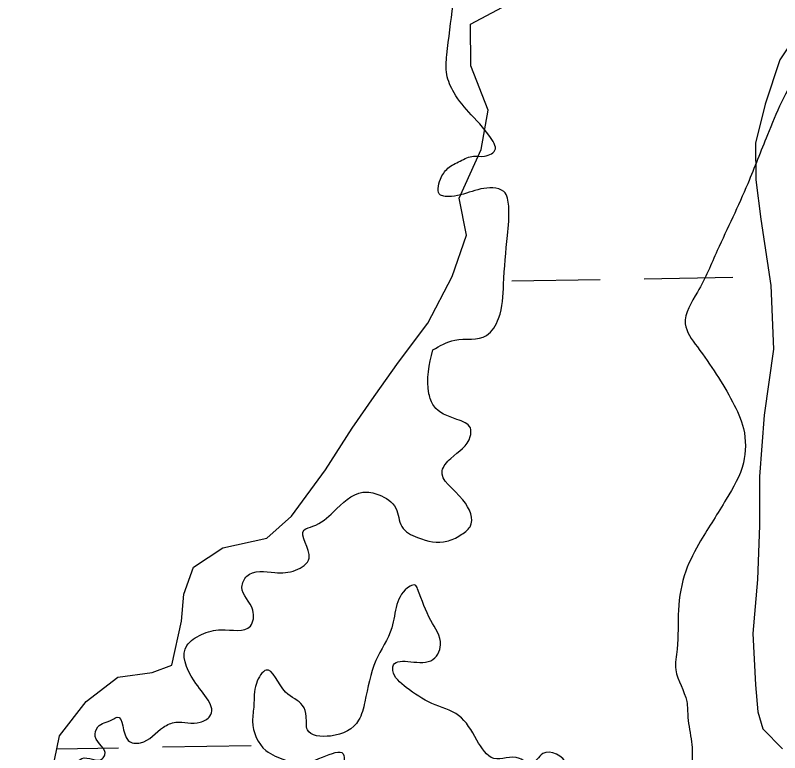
# Model space of a CAD drawing. Extents: x 3887375 to 3925618, y 296674 to 322633.
# Drawn here: x 3901425.7 to 3901701.7, y 319856.3 to 320122.7 of the extents above; entities that cross this region are included whole.
import ezdxf

# ---------------------------------------------------------------- set-up
doc = ezdxf.new("R2010")
doc.units = 0
for name, color, linetype in [('V-RIVR-EDGE', 7, 'Continuous'), ('V-TOPO-SHOR', 7, 'Continuous'), ('V-WETL-SWMP', 7, 'Continuous')]:
    doc.layers.add(name, color=color, linetype=linetype)

msp = doc.modelspace()

# ---------------------------------------------------------------- linework, layer by layer
at = {"layer": 'V-RIVR-EDGE'}
for points in [[(3901576.42, 320001.8), (3901584.35, 320005.3), (3901595.81, 320007.03), (3901600.22, 320013.19), (3901602.02, 320025.51), (3901603.38, 320043.12), (3901603.85, 320053.68), (3901602.1, 320058.97), (3901598.14, 320060.3), (3901580.96, 320057.26), (3901579.2, 320057.71), (3901579.21, 320063.43), (3901581.87, 320067.39), (3901586.27, 320070.02), (3901591.12, 320071.77), (3901595.09, 320071.76), (3901599.05, 320074.39), (3901598.18, 320077.04), (3901590.28, 320086.74), (3901584.13, 320094.68), (3901581.51, 320101.29), (3901581.53, 320108.34), (3901583.77, 320126.39), (3901584.67, 320135.19), (3901585.17, 320156.32), (3901585.66, 320178.34), (3901584.82, 320195.51), (3901588.82, 320207.83), (3901595.01, 320217.5), (3901608.23, 320223.19), (3901611.76, 320227.59), (3901619.72, 320239.02), (3901629.86, 320246.48), (3901640.43, 320247.33), (3901647.48, 320247.31), (3901657.14, 320238.92), (3901664.63, 320238.47), (3901670.37, 320245.06), (3901678.74, 320248.56), (3901692.84, 320250.28), (3901702.52, 320248.5), (3901710.45, 320250.24), (3901714.4, 320246.71), (3901710.4, 320231.75), (3901716.11, 320224.69), (3901728.43, 320219.81), (3901732.8, 320207.47), (3901737.17, 320196.02), (3901744.21, 320191.16), (3901749.94, 320194.66), (3901753.91, 320198.62), (3901762.72, 320198.59), (3901773.26, 320190.64), (3901778.09, 320184.91), (3901780.3, 320185.34), (3901784.71, 320189.73), (3901790, 320191.48), (3901795.27, 320187.95), (3901793.93, 320179.58), (3901785.97, 320164.63), (3901772.72, 320150.14), (3901755.51, 320133.89), (3901750.21, 320127.74), (3901745.35, 320119.82), (3901739.62, 320118.52), (3901731.26, 320118.54), (3901721.56, 320114.6), (3901708.76, 320102.3), (3901697.26, 320079.43), (3901690.17, 320061.84), (3901679.1, 320037.65)], [(3901679.1, 320037.65), (3901672.02, 320022.69), (3901667.59, 320011.26), (3901671.97, 320002.88), (3901684.69, 319983.04), (3901688.63, 319973.34), (3901688.6, 319961.01), (3901682.4, 319947.82), (3901673.12, 319932.87)], [(3901673.12, 319932.87), (3901667.81, 319921.87), (3901665.13, 319907.79), (3901664.65, 319893.7), (3901664.2, 319886.22), (3901668.13, 319874.76), (3901668.56, 319869.03), (3901669.86, 319860.23), (3901669.83, 319851.86), (3901665.85, 319842.62), (3901660.11, 319838.23), (3901654.83, 319838.25), (3901648.67, 319841.78), (3901642.51, 319841.8), (3901628.83, 319829.06), (3901627.51, 319829.07), (3901624.88, 319833.92), (3901625.35, 319847.13), (3901624.92, 319851.97), (3901616.13, 319855.95), (3901612.16, 319852.44), (3901607.76, 319854.21), (3901598.51, 319854.24), (3901592.36, 319860.86), (3901585.78, 319869.68), (3901576.1, 319874.11), (3901566.87, 319879.85), (3901562.04, 319886.03), (3901562.05, 319887.35), (3901575.7, 319889.52), (3901579.24, 319895.23), (3901575.74, 319904.05), (3901570.92, 319915.51), (3901570.04, 319916.83), (3901568.28, 319916.4), (3901561.64, 319901.44), (3901555.89, 319889.57), (3901551.89, 319874.61), (3901549.67, 319868.01), (3901539.53, 319862.31), (3901531.17, 319864.53), (3901530.74, 319869.38), (3901529.43, 319873.34), (3901523.28, 319878.2), (3901516.25, 319886.14), (3901512.72, 319881.31), (3901511.82, 319873.38), (3901511.36, 319867.66), (3901516.18, 319857.08), (3901523.22, 319853.54), (3901527.62, 319852.21), (3901544.35, 319855.25), (3901544.35, 319851.73), (3901543.88, 319840.72), (3901540.34, 319835.01), (3901531.53, 319833.27), (3901523.16, 319831.09), (3901519.2, 319831.1), (3901513.93, 319837.27), (3901509.54, 319841.25), (3901506.01, 319841.26), (3901492.77, 319828.08), (3901484.38, 319819.73), (3901476.45, 319815.35), (3901457.51, 319814.08), (3901441.66, 319815), (3901429.34, 319815.91), (3901426.7, 319817.68), (3901425.83, 319822.08), (3901430.7, 319831.32), (3901436.87, 319835.26), (3901442.6, 319836.57), (3901448.34, 319844.04), (3901447.92, 319852.41), (3901449.68, 319854.16), (3901457.17, 319854.15), (3901458.05, 319855.47), (3901454.55, 319862.08), (3901455.44, 319865.6), (3901460.73, 319868.23), (3901462.49, 319869.1), (3901466.43, 319860.73), (3901470.83, 319859.84), (3901479.21, 319865.54), (3901483.62, 319867.29), (3901492.43, 319867.27), (3901495.96, 319869.46), (3901490.26, 319882.24), (3901487.65, 319895.02), (3901492.95, 319898.97), (3901500, 319900.71), (3901510.57, 319902.01), (3901511.46, 319907.73), (3901507.52, 319916.11), (3901509.29, 319920.06), (3901519.42, 319921.36), (3901526.91, 319922.22), (3901531.76, 319926.61), (3901530.03, 319936.74), (3901533.11, 319938.06), (3901540.61, 319943.32), (3901551.19, 319950.34), (3901556.92, 319949.45), (3901563.07, 319944.59), (3901565.25, 319937.98), (3901570.97, 319934), (3901581.53, 319932.65), (3901586.38, 319934.84), (3901589.91, 319937.92), (3901587.29, 319947.61), (3901579.83, 319958.2), (3901582.93, 319962.59), (3901589.99, 319970.5), (3901590, 319973.58), (3901585.16, 319976.68), (3901576.81, 319981.54), (3901575.06, 319985.95), (3901576.42, 320001.8)]]:
    msp.add_spline(points, degree=3, dxfattribs=at)
at = {"layer": 'V-TOPO-SHOR'}
for p, q in [((3901590.11, 320119.41), (3901601.6, 320125.56)), ((3901590.18, 320104.36), (3901590.11, 320119.41)), ((3901710.51, 320119.78), (3901701.71, 320106.54)), ((3901701.71, 320106.54), (3901696.47, 320090.62)), ((3901596.45, 320088.4), (3901590.18, 320104.36)), ((3901696.47, 320090.62), (3901692.99, 320076.47)), ((3901593.85, 320074.24), (3901596.45, 320088.4)), ((3901692.99, 320076.47), (3901693.05, 320063.19)), ((3901585.96, 320056.57), (3901593.85, 320074.24)), ((3901693.05, 320063.19), (3901694.88, 320049.02)), ((3901588.67, 320043.28), (3901585.96, 320056.57)), ((3901694.88, 320049.02), (3901698.52, 320025.1)), ((3901583.42, 320028.25), (3901588.67, 320043.28)), ((3901574.64, 320011.46), (3901583.42, 320028.25)), ((3901698.52, 320025.1), (3901699.51, 320002.07)), ((3901564.08, 319997.34), (3901574.64, 320011.46)), ((3901699.51, 320002.07), (3901696.07, 319978.18)), ((3901555.28, 319984.99), (3901564.08, 319997.34)), ((3901547.36, 319973.51), (3901555.28, 319984.99)), ((3901696.07, 319978.18), (3901694.39, 319956.06)), ((3901537.69, 319958.5), (3901547.36, 319973.51)), ((3901525.37, 319941.73), (3901537.69, 319958.5)), ((3901694.39, 319956.06), (3901694.47, 319938.35)), ((3901516.55, 319933.8), (3901525.37, 319941.73)), ((3901694.47, 319938.35), (3901693.67, 319918.87)), ((3901500.63, 319930.33), (3901516.55, 319933.8)), ((3901490.04, 319923.29), (3901500.63, 319930.33)), ((3901486.54, 319913.57), (3901490.04, 319923.29)), ((3901693.67, 319918.87), (3901691.98, 319899.4)), ((3901485.69, 319903.83), (3901486.54, 319913.57)), ((3901482.22, 319887.91), (3901485.69, 319903.83)), ((3901691.98, 319899.4), (3901692.95, 319880.81)), ((3901475.15, 319885.28), (3901482.22, 319887.91)), ((3901462.76, 319883.57), (3901475.15, 319885.28)), ((3901451.29, 319874.76), (3901462.76, 319883.57)), ((3901692.95, 319880.81), (3901693.87, 319871.06)), ((3901441.61, 319862.41), (3901451.29, 319874.76)), ((3901693.87, 319871.06), (3901695.67, 319864.86)), ((3901695.67, 319864.86), (3901702.78, 319857.74)), ((3901439.88, 319853.56), (3901441.61, 319862.41))]:
    msp.add_line(p, q, dxfattribs=at)
at = {"layer": 'V-WETL-SWMP'}
for p, q in [((3901590.11, 320119.41), (3901601.6, 320125.56)), ((3901590.11, 320119.41), (3901601.6, 320125.56)), ((3901590.18, 320104.36), (3901590.11, 320119.41)), ((3901590.18, 320104.36), (3901590.11, 320119.41)), ((3901710.51, 320119.78), (3901701.71, 320106.54)), ((3901710.51, 320119.78), (3901701.71, 320106.54)), ((3901701.71, 320106.54), (3901696.47, 320090.62)), ((3901701.71, 320106.54), (3901696.47, 320090.62)), ((3901596.45, 320088.4), (3901590.18, 320104.36)), ((3901596.45, 320088.4), (3901590.18, 320104.36)), ((3901696.47, 320090.62), (3901692.99, 320076.47)), ((3901696.47, 320090.62), (3901692.99, 320076.47)), ((3901593.85, 320074.24), (3901596.45, 320088.4)), ((3901593.85, 320074.24), (3901596.45, 320088.4)), ((3901692.99, 320076.47), (3901693.05, 320063.19)), ((3901692.99, 320076.47), (3901693.05, 320063.19)), ((3901585.96, 320056.57), (3901593.85, 320074.24)), ((3901585.96, 320056.57), (3901593.85, 320074.24)), ((3901693.05, 320063.19), (3901694.88, 320049.02)), ((3901693.05, 320063.19), (3901694.88, 320049.02)), ((3901588.67, 320043.28), (3901585.96, 320056.57)), ((3901588.67, 320043.28), (3901585.96, 320056.57)), ((3901694.88, 320049.02), (3901698.52, 320025.1)), ((3901694.88, 320049.02), (3901698.52, 320025.1)), ((3901583.42, 320028.25), (3901588.67, 320043.28)), ((3901583.42, 320028.25), (3901588.67, 320043.28)), ((3901574.64, 320011.46), (3901583.42, 320028.25)), ((3901574.64, 320011.46), (3901583.42, 320028.25)), ((3901652.82, 320027.51), (3901684.75, 320028.06)), ((3901604.93, 320026.69), (3901636.86, 320027.24)), ((3901698.52, 320025.1), (3901699.51, 320002.07)), ((3901698.52, 320025.1), (3901699.51, 320002.07)), ((3901564.08, 319997.34), (3901574.64, 320011.46)), ((3901564.08, 319997.34), (3901574.64, 320011.46)), ((3901699.51, 320002.07), (3901696.07, 319978.18)), ((3901699.51, 320002.07), (3901696.07, 319978.18)), ((3901555.28, 319984.99), (3901564.08, 319997.34)), ((3901555.28, 319984.99), (3901564.08, 319997.34)), ((3901547.36, 319973.51), (3901555.28, 319984.99)), ((3901547.36, 319973.51), (3901555.28, 319984.99)), ((3901696.07, 319978.18), (3901694.39, 319956.06)), ((3901696.07, 319978.18), (3901694.39, 319956.06)), ((3901537.69, 319958.5), (3901547.36, 319973.51)), ((3901537.69, 319958.5), (3901547.36, 319973.51)), ((3901525.37, 319941.73), (3901537.69, 319958.5)), ((3901525.37, 319941.73), (3901537.69, 319958.5)), ((3901694.39, 319956.06), (3901694.47, 319938.35)), ((3901694.39, 319956.06), (3901694.47, 319938.35)), ((3901516.55, 319933.8), (3901525.37, 319941.73)), ((3901516.55, 319933.8), (3901525.37, 319941.73)), ((3901694.47, 319938.35), (3901693.67, 319918.87)), ((3901694.47, 319938.35), (3901693.67, 319918.87)), ((3901500.63, 319930.33), (3901516.55, 319933.8)), ((3901500.63, 319930.33), (3901516.55, 319933.8)), ((3901490.04, 319923.29), (3901500.63, 319930.33)), ((3901490.04, 319923.29), (3901500.63, 319930.33)), ((3901486.54, 319913.57), (3901490.04, 319923.29)), ((3901486.54, 319913.57), (3901490.04, 319923.29)), ((3901693.67, 319918.87), (3901691.98, 319899.4)), ((3901693.67, 319918.87), (3901691.98, 319899.4)), ((3901485.69, 319903.83), (3901486.54, 319913.57)), ((3901485.69, 319903.83), (3901486.54, 319913.57)), ((3901482.22, 319887.91), (3901485.69, 319903.83)), ((3901482.22, 319887.91), (3901485.69, 319903.83)), ((3901691.98, 319899.4), (3901692.95, 319880.81)), ((3901691.98, 319899.4), (3901692.95, 319880.81)), ((3901475.15, 319885.28), (3901482.22, 319887.91)), ((3901475.15, 319885.28), (3901482.22, 319887.91)), ((3901462.76, 319883.57), (3901475.15, 319885.28)), ((3901462.76, 319883.57), (3901475.15, 319885.28)), ((3901451.29, 319874.76), (3901462.76, 319883.57)), ((3901451.29, 319874.76), (3901462.76, 319883.57)), ((3901692.95, 319880.81), (3901693.87, 319871.06)), ((3901692.95, 319880.81), (3901693.87, 319871.06)), ((3901441.61, 319862.41), (3901451.29, 319874.76)), ((3901441.61, 319862.41), (3901451.29, 319874.76)), ((3901693.87, 319871.06), (3901695.67, 319864.86)), ((3901693.87, 319871.06), (3901695.67, 319864.86)), ((3901695.67, 319864.86), (3901702.78, 319857.74)), ((3901695.67, 319864.86), (3901702.78, 319857.74)), ((3901439.88, 319853.56), (3901441.61, 319862.41)), ((3901439.88, 319853.56), (3901441.61, 319862.41)), ((3901440.69, 319857.71), (3901462.92, 319858.09)), ((3901478.88, 319858.37), (3901510.81, 319858.92))]:
    msp.add_line(p, q, dxfattribs=at)

doc.saveas('drawing.dxf')
